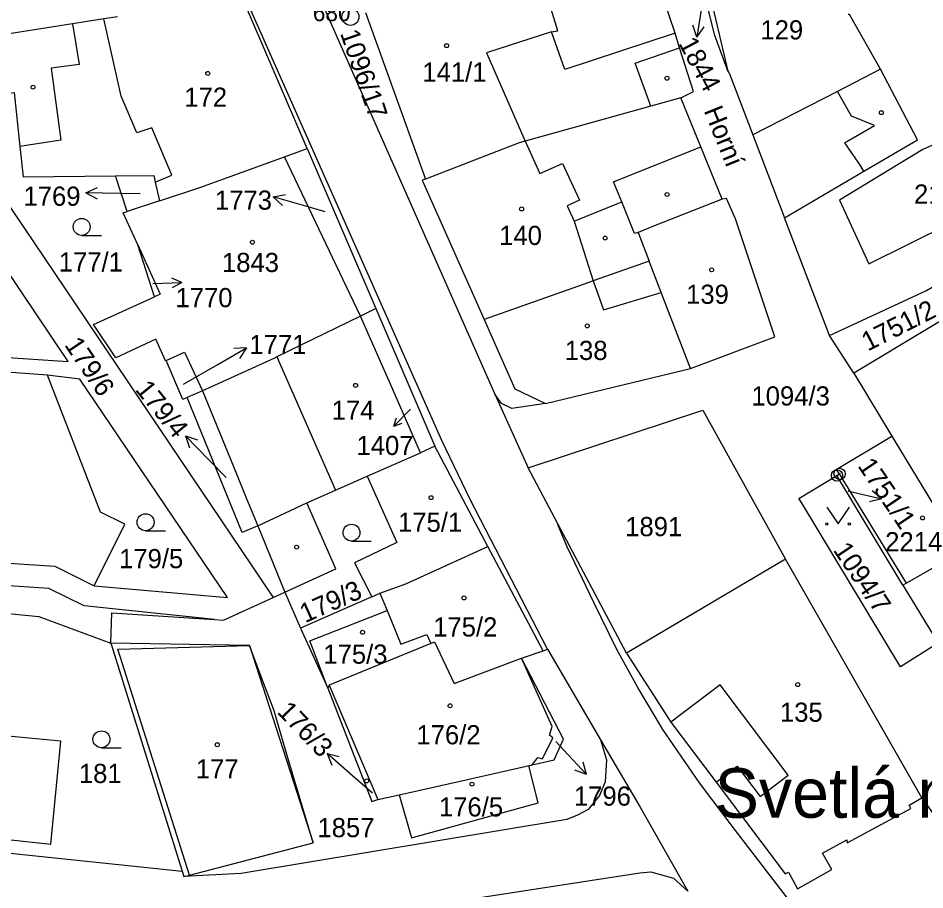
# Model space of a CAD drawing. Extents: x -680203 to -673936, y -1102717 to -1093650.
# Drawn here: x -678921 to -678840.6, y -1098450.5 to -1098373.2 of the extents above; entities that cross this region are included whole.
import ezdxf

# ---------------------------------------------------------------- set-up
doc = ezdxf.new("R2010")
doc.units = 0
for name, color, linetype in [('SOxx02xx_Koleje_param další_Popis10', 7, 'Continuous'), ('SOxx02xx_Staničení_Popis10', 7, 'Continuous'), ('SOxxxxxx_Koleje_hlavní_body_Popis10', 7, 'Continuous'), ('SOxxxxxx_Koleje_param další_Popis10', 7, 'Continuous'), ('SOxxxxxx_Osa_bod_P', 7, 'Continuous'), ('SOxxxxxx_Staničení_Popis10', 7, 'Continuous'), ('x_prac', 7, 'Continuous')]:
    doc.layers.add(name, color=color, linetype=linetype)

msp = doc.modelspace()

# ---------------------------------------------------------------- linework, layer by layer
at = {"layer": 'SOxx02xx_Koleje_param další_Popis10'}
for centre, radius in [((-678891.54, -1098373.11), 0.75), ((-678848.39, -1098413.78), 0.5), ((-678848.16, -1098413.64), 0.5), ((-678848.39, -1098413.78), 0.0303), ((-678848.16, -1098413.64), 0.0303)]:
    msp.add_circle(centre, radius, dxfattribs=at)
at = {"layer": 'SOxx02xx_Staničení_Popis10'}
for p, q in [((-678860.36, -1098371.93), (-678860.829, -1098374.894)), ((-678860.829, -1098374.894), (-678861.167, -1098373.827)), ((-678860.829, -1098374.894), (-678860.178, -1098373.983)), ((-678914.991, -1098388.718), (-678913.98, -1098388.234)), ((-678911.99, -1098388.77), (-678914.991, -1098388.718)), ((-678914.991, -1098388.718), (-678913.998, -1098389.236)), ((-678910.2, -1098388.8), (-678911.99, -1098388.77)), ((-678898.385, -1098389.073), (-678897.284, -1098388.868)), ((-678895.5, -1098389.9), (-678898.385, -1098389.073)), ((-678898.385, -1098389.073), (-678897.56, -1098389.83)), ((-678893.78, -1098390.41), (-678895.5, -1098389.9)), ((-678906.501, -1098396.671), (-678907.366, -1098396.275)), ((-678909.05, -1098396.76), (-678906.501, -1098396.671)), ((-678906.501, -1098396.671), (-678907.337, -1098397.126)), ((-678903.35, -1098403.96), (-678900.751, -1098402.46)), ((-678900.751, -1098402.46), (-678901.869, -1098402.527)), ((-678900.751, -1098402.46), (-678901.368, -1098403.394)), ((-678906.33, -1098405.68), (-678903.35, -1098403.96)), ((-678886.22, -1098407.9), (-678887.679, -1098409.411)), ((-678887.679, -1098409.411), (-678887.444, -1098408.663)), ((-678887.679, -1098409.411), (-678886.94, -1098409.15)), ((-678904.07, -1098412.41), (-678906.155, -1098410.251)), ((-678906.155, -1098410.251), (-678905.099, -1098410.624)), ((-678906.155, -1098410.251), (-678905.819, -1098411.32)), ((-678902.56, -1098413.95), (-678904.07, -1098412.41)), ((-678847.42, -1098415.15), (-678847.33, -1098415.17)), ((-678847.33, -1098415.17), (-678844.406, -1098415.845)), ((-678844.406, -1098415.845), (-678845.269, -1098415.132)), ((-678844.406, -1098415.845), (-678845.494, -1098416.108)), ((-678873.33, -1098437.37), (-678872.64, -1098438.1)), ((-678872.64, -1098438.1), (-678870.593, -1098440.295)), ((-678891.35, -1098440.41), (-678893.615, -1098438.441)), ((-678893.615, -1098438.441), (-678892.531, -1098438.72)), ((-678893.615, -1098438.441), (-678893.188, -1098439.476)), ((-678870.593, -1098440.295), (-678870.91, -1098439.221)), ((-678889.59, -1098441.96), (-678891.35, -1098440.41)), ((-678870.593, -1098440.295), (-678871.643, -1098439.904))]:
    msp.add_line(p, q, dxfattribs=at)
at = {"layer": 'SOxxxxxx_Koleje_hlavní_body_Popis10'}
for p, q in [((-678915.373, -1098392.48), (-678913.623, -1098392.48)), ((-678909.703, -1098418.68), (-678907.953, -1098418.68)), ((-678891.443, -1098419.6), (-678889.693, -1098419.6)), ((-678913.623, -1098437.93), (-678911.873, -1098437.93))]:
    msp.add_line(p, q, dxfattribs=at)
msp.add_lwpolyline([(-678849.29, -1098416.579), (-678848.29, -1098418.08), (-678847.29, -1098416.579)], dxfattribs=at)
for centre, radius in [((-678915.373, -1098391.73), 0.75), ((-678909.703, -1098417.93), 0.75), ((-678891.443, -1098418.85), 0.75), ((-678849.29, -1098418.079), 0.1), ((-678847.29, -1098418.079), 0.1), ((-678913.623, -1098437.18), 0.75)]:
    msp.add_circle(centre, radius, dxfattribs=at)
at = {"layer": 'SOxxxxxx_Koleje_param další_Popis10'}
for centre in [(-678883.007, -1098375.659), (-678904.187, -1098378.119), (-678863.467, -1098378.549), (-678919.687, -1098379.339), (-678844.457, -1098381.599), (-678863.457, -1098388.859), (-678876.357, -1098390.139), (-678900.227, -1098393.089), (-678868.947, -1098392.729), (-678859.507, -1098395.539), (-678870.537, -1098400.509), (-678891.087, -1098405.789), (-678884.387, -1098415.749), (-678840.807, -1098417.549), (-678896.317, -1098420.139), (-678881.467, -1098424.639), (-678890.467, -1098427.689), (-678851.867, -1098432.329), (-678882.697, -1098434.209), (-678903.347, -1098437.659), (-678890.097, -1098440.869), (-678880.757, -1098441.159)]:
    msp.add_circle(centre, 0.175, dxfattribs=at)
at = {"layer": 'SOxxxxxx_Staničení_Popis10'}
for p, q in [((-678916.19, -1098373.73), (-678915.61, -1098377.32)), ((-678911.87, -1098380.14), (-678913.4, -1098373.29)), ((-678873.71, -1098374.44), (-678879.48, -1098376.3)), ((-678879.48, -1098376.3), (-678876.04, -1098384.14)), ((-678866.28, -1098377.21), (-678862.36, -1098375.85)), ((-678915.61, -1098377.32), (-678918.08, -1098377.66)), ((-678918.08, -1098377.66), (-678917.21, -1098384.03)), ((-678864.91, -1098381.02), (-678866.28, -1098377.21)), ((-678844.54, -1098377.75), (-678848.33, -1098379.72)), ((-678910.47, -1098383.4), (-678911.87, -1098380.14)), ((-678848.33, -1098379.72), (-678855.85, -1098383.58)), ((-678847.09, -1098381.9), (-678848.33, -1098379.72)), ((-678845.06, -1098382.73), (-678847.09, -1098381.9)), ((-678847.72, -1098384.27), (-678845.06, -1098382.73)), ((-678909.15, -1098382.95), (-678910.47, -1098383.4)), ((-678907.37, -1098387.15), (-678909.15, -1098382.95)), ((-678917.21, -1098384.03), (-678920.85, -1098384.59)), ((-678876.04, -1098384.14), (-678874.73, -1098386.99)), ((-678847.72, -1098384.27), (-678846.23, -1098386.46)), ((-678868.2, -1098387.73), (-678860.46, -1098384.63)), ((-678874.73, -1098386.99), (-678872.73, -1098386.11)), ((-678872.73, -1098386.11), (-678871.22, -1098389.36)), ((-678846, -1098386.79), (-678846.23, -1098386.46)), ((-678908.85, -1098387.76), (-678907.37, -1098387.15)), ((-678867.47, -1098389.52), (-678868.2, -1098387.73)), ((-678871.22, -1098389.36), (-678872.32, -1098389.87)), ((-678872.32, -1098389.87), (-678871.7, -1098391.22)), ((-678871.7, -1098391.22), (-678867.47, -1098389.52)), ((-678866.34, -1098392.32), (-678867.47, -1098389.52)), ((-678871.7, -1098391.22), (-678870.02, -1098396.52)), ((-678866.01, -1098392.22), (-678866.34, -1098392.32)), ((-678870.02, -1098396.52), (-678869.09, -1098399.1)), ((-678869.09, -1098399.1), (-678863.98, -1098397.54)), ((-678898.07, -1098403.27), (-678892.87, -1098415.09)), ((-678899.76, -1098418.26), (-678895.4, -1098416.21)), ((-678888.93, -1098424.21), (-678888.29, -1098425.77)), ((-678912.16, -1098429.18), (-678900.5, -1098428.86)), ((-678905.81, -1098449.24), (-678912.16, -1098429.18)), ((-678900.5, -1098428.86), (-678894.85, -1098446.36)), ((-678858.74, -1098432.36), (-678863.13, -1098435.66)), ((-678852.71, -1098440.37), (-678858.74, -1098432.36)), ((-678859.11, -1098440.99), (-678857.23, -1098439.57)), ((-678857.23, -1098439.57), (-678855.21, -1098442.26)), ((-678855.21, -1098442.26), (-678852.71, -1098440.37))]:
    msp.add_line(p, q, dxfattribs=at)
at = {"layer": 'x_prac'}
for p, q in [((-678901.1, -1098355.92), (-678878.73, -1098406.58)), ((-678895.38, -1098384.78), (-678901.14, -1098371.36)), ((-678862.75, -1098374.55), (-678863.77, -1098371.47)), ((-678890.21, -1098372.71), (-678884.87, -1098387.49)), ((-678862.36, -1098375.85), (-678862.75, -1098374.55)), ((-678897.38, -1098385.51), (-678895.38, -1098384.78)), ((-678895.38, -1098384.78), (-678889.29, -1098398.96)), ((-678890.65, -1098399.64), (-678897.38, -1098385.51)), ((-678911.34, -1098390.37), (-678912.36, -1098387.21)), ((-678908.47, -1098389.42), (-678911.34, -1098390.37)), ((-678849.04, -1098401.36), (-678853.03, -1098390.93)), ((-678908.9, -1098397.93), (-678910.39, -1098393.32)), ((-678889.29, -1098398.96), (-678890.65, -1098399.64)), ((-678889.29, -1098398.96), (-678884.05, -1098411.19)), ((-678846.9, -1098404.72), (-678849.04, -1098401.36)), ((-678918.4, -1098404.87), (-678937.07, -1098403.6)), ((-678874.23, -1098407.41), (-678861.38, -1098404.3)), ((-678915.54, -1098405.23), (-678918.4, -1098404.87)), ((-678846.9, -1098404.72), (-678843.53, -1098410.28)), ((-678904.66, -1098406.27), (-678906.01, -1098406.87)), ((-678878.73, -1098406.58), (-678875.78, -1098413.1)), ((-678884.05, -1098411.19), (-678885.32, -1098411.76)), ((-678879.35, -1098420.07), (-678884.05, -1098411.19)), ((-678890.04, -1098413.84), (-678885.32, -1098411.76)), ((-678873.14, -1098418.07), (-678875.78, -1098413.1)), ((-678848.39, -1098413.78), (-678848.16, -1098413.64)), ((-678842.54, -1098423.51), (-678848.39, -1098413.78)), ((-678842.23, -1098423.34), (-678848.16, -1098413.64)), ((-678867.06, -1098429.54), (-678873.14, -1098418.07)), ((-678899.76, -1098418.26), (-678897.36, -1098424.14)), ((-678874.45, -1098429.32), (-678879.35, -1098420.07)), ((-678852.95, -1098421.21), (-678867.06, -1098429.54)), ((-678840.87, -1098442.38), (-678852.95, -1098421.21)), ((-678842.23, -1098423.34), (-678842.54, -1098423.51)), ((-678842.54, -1098423.51), (-678839.41, -1098428.65)), ((-678898.39, -1098424.61), (-678897.36, -1098424.14)), ((-678897.36, -1098424.14), (-678895.96, -1098427.33)), ((-678889.64, -1098424.55), (-678895.96, -1098427.33)), ((-678895.96, -1098427.33), (-678893.55, -1098432.63)), ((-678884.41, -1098428.68), (-678893.41, -1098432.39)), ((-678876.38, -1098429.99), (-678874.45, -1098429.32)), ((-678874.45, -1098429.32), (-678874.07, -1098429.18)), ((-678874.07, -1098429.18), (-678869.35, -1098437.22)), ((-678893.41, -1098432.39), (-678893.55, -1098432.63)), ((-678893.41, -1098432.39), (-678889.1, -1098442.52)), ((-678889.1, -1098442.52), (-678887.23, -1098442.1)), ((-678928.62, -1098446.56), (-678906.45, -1098448.89)), ((-678906.45, -1098448.89), (-678906.3, -1098449.36))]:
    msp.add_line(p, q, dxfattribs=at)
for points in [[(-678874.07, -1098429.18), (-678880.91, -1098415.92), (-678883.42, -1098410.67), (-678919.42, -1098329.59), (-678926.68, -1098313.12)], [(-678862.75, -1098374.55), (-678872.52, -1098377.77), (-678873.71, -1098374.44), (-678873.14, -1098374.35), (-678875.2, -1098367.68)], [(-678858.06, -1098377.91), (-678858.15, -1098377.65), (-678859.22, -1098374.76), (-678860.66, -1098368.95)], [(-678860.4, -1098368.85), (-678859.89, -1098370.1), (-678858.06, -1098377.91)], [(-678912.2, -1098373.1), (-678913.4, -1098373.29), (-678916.19, -1098373.73), (-678922.36, -1098374.7)], [(-678853.03, -1098390.93), (-678846, -1098386.79), (-678841.26, -1098384), (-678844.54, -1098377.75), (-678847.29, -1098372.88), (-678847.4, -1098372.89)], [(-678937.06, -1098402.31), (-678916.58, -1098403.68), (-678929.53, -1098384.41), (-678930.51, -1098384.8), (-678932.04, -1098378.86), (-678931.94, -1098375.84), (-678931.53, -1098374.59)], [(-678927.99, -1098374.63), (-678928.58, -1098375.92), (-678928.76, -1098377.92), (-678927.91, -1098380.81), (-678898.39, -1098424.61)], [(-678922.36, -1098374.7), (-678924.42, -1098375.03), (-678923.86, -1098380.1), (-678921.37, -1098379.82), (-678920.85, -1098384.59), (-678920.55, -1098387.29), (-678912.36, -1098387.21)], [(-678862.25, -1098380.27), (-678861.12, -1098379.73), (-678862.36, -1098375.85)], [(-678858.06, -1098377.91), (-678857.93, -1098378.16), (-678855.85, -1098383.58), (-678853.03, -1098390.93)], [(-678862.25, -1098380.27), (-678864.91, -1098381.02), (-678876.04, -1098384.14), (-678876.57, -1098384.27), (-678884.87, -1098387.49)], [(-678858.56, -1098389.28), (-678860.46, -1098384.63), (-678862.25, -1098380.27)], [(-678829.93, -1098390), (-678833.82, -1098381.75), (-678840.79, -1098384.88), (-678848.17, -1098389.37), (-678845.57, -1098395.02), (-678838.46, -1098391.5), (-678837.42, -1098393.64), (-678837.11, -1098393.49)], [(-678908.47, -1098389.42), (-678904.89, -1098388.24), (-678897.38, -1098385.51)], [(-678912.36, -1098387.21), (-678908.98, -1098387.18), (-678908.85, -1098387.76), (-678908.47, -1098389.42)], [(-678884.87, -1098387.49), (-678885.17, -1098387.6), (-678879.67, -1098399.96)], [(-678861.38, -1098404.3), (-678853.9, -1098401.47), (-678857.38, -1098391.01), (-678858.19, -1098389.2), (-678858.56, -1098389.28)], [(-678858.56, -1098389.28), (-678864.65, -1098391.68), (-678866.01, -1098392.22), (-678865.05, -1098394.78)], [(-678910.39, -1098393.32), (-678911.68, -1098390.48), (-678911.34, -1098390.37)], [(-678824.64, -1098391.33), (-678825.49, -1098391.84), (-678846.9, -1098404.72)], [(-678910.39, -1098393.32), (-678908.4, -1098397.7), (-678908.9, -1098397.93)], [(-678849.04, -1098401.36), (-678840.44, -1098397.37), (-678836.44, -1098395.02), (-678837.11, -1098393.49)], [(-678865.05, -1098394.78), (-678870.02, -1098396.52), (-678870.4, -1098396.66), (-678879.67, -1098399.96)], [(-678861.38, -1098404.3), (-678863.98, -1098397.54), (-678865.05, -1098394.78)], [(-678907.87, -1098403.59), (-678907.93, -1098403.62), (-678908.81, -1098401.7), (-678912.35, -1098403.34), (-678914.33, -1098400.4), (-678908.9, -1098397.93)], [(-678890.65, -1098399.64), (-678898.07, -1098403.27), (-678898.33, -1098403.4), (-678903.15, -1098405.58), (-678904.66, -1098406.27)], [(-678885.32, -1098411.76), (-678887.78, -1098406.16), (-678890.65, -1098399.64)], [(-678879.67, -1098399.96), (-678876.95, -1098406.1), (-678874.23, -1098407.41)], [(-678907.87, -1098403.59), (-678906.26, -1098402.84), (-678904.66, -1098406.27)], [(-678906.01, -1098406.87), (-678906.39, -1098407.05), (-678907.87, -1098403.59)], [(-678914.27, -1098423.56), (-678911.54, -1098418.09), (-678913.69, -1098417.03), (-678918.4, -1098404.87)], [(-678914.27, -1098423.56), (-678902.45, -1098424.59), (-678915.54, -1098405.23)], [(-678899.76, -1098418.26), (-678901.15, -1098418.83), (-678906.01, -1098406.87)], [(-678904.66, -1098406.27), (-678901.65, -1098413.63), (-678900.78, -1098415.76), (-678899.76, -1098418.26)], [(-678874.23, -1098407.41), (-678877.23, -1098407.85), (-678878.14, -1098407.39), (-678878.73, -1098406.58)], [(-678875.78, -1098413.1), (-678860.29, -1098407.98), (-678852.95, -1098421.21)], [(-678848.16, -1098413.64), (-678848.45, -1098413.24), (-678843.53, -1098410.28)], [(-678843.53, -1098410.28), (-678843.26, -1098410.73), (-678837.33, -1098420.52), (-678842.23, -1098423.34)], [(-678897.36, -1098424.14), (-678892.82, -1098422.05), (-678895.4, -1098416.21), (-678892.87, -1098415.09), (-678890.04, -1098413.84)], [(-678890.04, -1098413.84), (-678887.43, -1098419.72), (-678891.17, -1098421.53), (-678889.64, -1098424.55)], [(-678839.47, -1098428.69), (-678842.75, -1098430.74), (-678851.54, -1098416.19), (-678851.76, -1098415.83), (-678848.39, -1098413.78)], [(-678837.42, -1098456.68), (-678838.08, -1098457.02), (-678839.39, -1098457.53), (-678841.53, -1098457.89), (-678843.67, -1098457.66), (-678845.37, -1098457.17), (-678846.89, -1098456.52), (-678847.72, -1098455.98), (-678850.13, -1098454.13), (-678851.78, -1098452.5), (-678852.28, -1098451.92), (-678857.39, -1098445.26), (-678860.59, -1098441.04), (-678863.82, -1098436.31), (-678866.06, -1098432.6), (-678867.91, -1098429.22), (-678869.95, -1098425.05), (-678872.31, -1098420.1), (-678873.12, -1098418.21), (-678873.14, -1098418.07)], [(-678938.22, -1098420.48), (-678917.75, -1098421.82), (-678914.27, -1098423.56)], [(-678889.64, -1098424.55), (-678888.93, -1098424.21), (-678886.62, -1098423.39), (-678879.35, -1098420.07)], [(-678903.59, -1098426.55), (-678915.16, -1098425.34), (-678918.28, -1098423.79), (-678938.35, -1098422.47)], [(-678903.59, -1098426.55), (-678902.81, -1098426.6), (-678898.39, -1098424.61)], [(-678928.62, -1098446.56), (-678928.53, -1098445.66), (-678923.08, -1098446.25), (-678923.05, -1098445.95), (-678918.1, -1098446.48), (-678917.21, -1098437.35), (-678922.23, -1098436.86), (-678922.11, -1098435.67), (-678927.26, -1098435.16), (-678923.55, -1098430.2), (-678923.09, -1098425.91)], [(-678923.09, -1098425.91), (-678919.18, -1098426.3), (-678912.8, -1098428.65)], [(-678912.8, -1098428.65), (-678912.69, -1098425.97), (-678903.59, -1098426.55)], [(-678893.55, -1098432.63), (-678895.14, -1098428.45), (-678888.29, -1098425.77), (-678887.08, -1098428.73), (-678884.75, -1098427.87), (-678884.41, -1098428.68)], [(-678884.41, -1098428.68), (-678884.09, -1098428.53), (-678882.35, -1098432.24), (-678876.38, -1098429.99)], [(-678912.8, -1098428.65), (-678908.14, -1098443.49), (-678906.45, -1098448.89)], [(-678906.3, -1098449.36), (-678905.81, -1098449.24), (-678894.85, -1098446.36), (-678897.08, -1098438.82), (-678898.33, -1098434.58), (-678899.47, -1098431.56), (-678900.5, -1098428.86), (-678904.04, -1098428.8), (-678912.8, -1098428.65)], [(-678875.41, -1098439.44), (-678874.91, -1098438.78), (-678874.5, -1098438.9), (-678873.6, -1098437.05), (-678873.87, -1098436.8), (-678873.64, -1098436.04), (-678876.38, -1098429.99)], [(-678875.41, -1098439.44), (-678873.48, -1098439), (-678872.64, -1098437.16), (-678876.38, -1098429.99)], [(-678867.06, -1098429.54), (-678863.13, -1098435.66), (-678859.11, -1098440.99), (-678852.98, -1098449.12), (-678852.7, -1098448.96), (-678851.88, -1098450.43), (-678848.85, -1098448.74), (-678849.67, -1098447.27), (-678847.53, -1098446.09), (-678847.5, -1098446.35), (-678841.83, -1098443.31), (-678842, -1098443.01), (-678840.87, -1098442.38)], [(-678893.55, -1098432.63), (-678889.65, -1098442.71), (-678889.1, -1098442.52)], [(-678869.35, -1098437.22), (-678868.84, -1098439), (-678868.96, -1098440.95), (-678869.44, -1098442.17), (-678870.46, -1098443.4), (-678871.4, -1098443.92), (-678872.36, -1098444.29), (-678901.23, -1098449.09), (-678906.3, -1098449.36)], [(-678869.35, -1098437.22), (-678865.83, -1098443.21), (-678861.63, -1098450.64)], [(-678887.23, -1098442.1), (-678886.13, -1098445.91), (-678874.89, -1098442.83), (-678875.71, -1098439.52), (-678875.41, -1098439.44)], [(-678887.23, -1098442.1), (-678881.82, -1098440.88), (-678875.41, -1098439.44)], [(-678840.87, -1098442.38), (-678839.71, -1098443.99), (-678832.65, -1098439.68)], [(-678882.98, -1098454.14), (-678882.17, -1098451.54), (-678865.88, -1098449.02), (-678864.91, -1098448.94), (-678862.89, -1098449.49), (-678861.63, -1098450.64)]]:
    msp.add_lwpolyline(points, dxfattribs=at)

# ---------------------------------------------------------------- texts
at = {"layer": 'SOxx02xx_Koleje_param další_Popis10'}
msp.add_text('680', height=1.5, dxfattribs=at).set_placement((-678894.876, -1098373.485))
at = {"layer": 'SOxx02xx_Staničení_Popis10'}
msp.add_text('Horní', height=1.7, rotation=292, dxfattribs=at).set_placement((-678860.224, -1098381.419))
msp.add_text('Svetlá nad Sázavou', height=4.4, dxfattribs=at).set_placement((-678859.237, -1098444.14))
at = {"layer": 'SOxxxxxx_Osa_bod_P'}
for s, p in [('129', (-678855.18, -1098375.105)), ('141/1', (-678885.16, -1098378.845)), ('172', (-678906.27, -1098381.075)), ('1769', (-678920.532, -1098389.855)), ('218/1', (-678841.556, -1098389.665)), ('1773', (-678903.552, -1098390.205)), ('140', (-678878.35, -1098393.335)), ('177/1', (-678917.406, -1098395.695)), ('1843', (-678902.931, -1098395.735)), ('1770', (-678907.052, -1098398.855)), ('139', (-678861.77, -1098398.555)), ('1771', (-678900.5, -1098403.015)), ('138', (-678872.53, -1098403.535)), ('1094/3', (-678855.976, -1098407.575)), ('174', (-678893.2, -1098408.835)), ('1407', (-678891, -1098411.965)), ('175/1', (-678887.316, -1098418.775)), ('1891', (-678867.171, -1098419.165)), ('2214', (-678844.111, -1098420.505)), ('179/5', (-678912.056, -1098422.005)), ('175/2', (-678884.2, -1098428.065)), ('175/3', (-678893.94, -1098430.475)), ('135', (-678853.45, -1098435.625)), ('176/2', (-678885.686, -1098437.625)), ('177', (-678905.25, -1098440.655)), ('181', (-678915.62, -1098441.055)), ('1796', (-678871.72, -1098443.065)), ('176/5', (-678883.69, -1098444.025)), ('1857', (-678894.461, -1098445.865))]:
    msp.add_text(s, height=1.7, dxfattribs=at).set_placement(p)
for s, rotation, p in [('1096/17', 289, (-678892.475, -1098374.544)), ('1844', 298, (-678862.478, -1098375.443)), ('1751/2', 27, (-678845.657, -1098402.798)), ('179/6', 304, (-678916.948, -1098402.206)), ('179/4', 309, (-678910.689, -1098406.179)), ('1751/1', 304, (-678846.61, -1098412.923)), ('1094/7', 304, (-678848.782, -1098420.397)), ('179/3', 24, (-678895.558, -1098426.891)), ('176/3', 314, (-678898.125, -1098434.804))]:
    msp.add_text(s, height=1.7, rotation=rotation, dxfattribs=at).set_placement(p)

doc.saveas('drawing.dxf')
